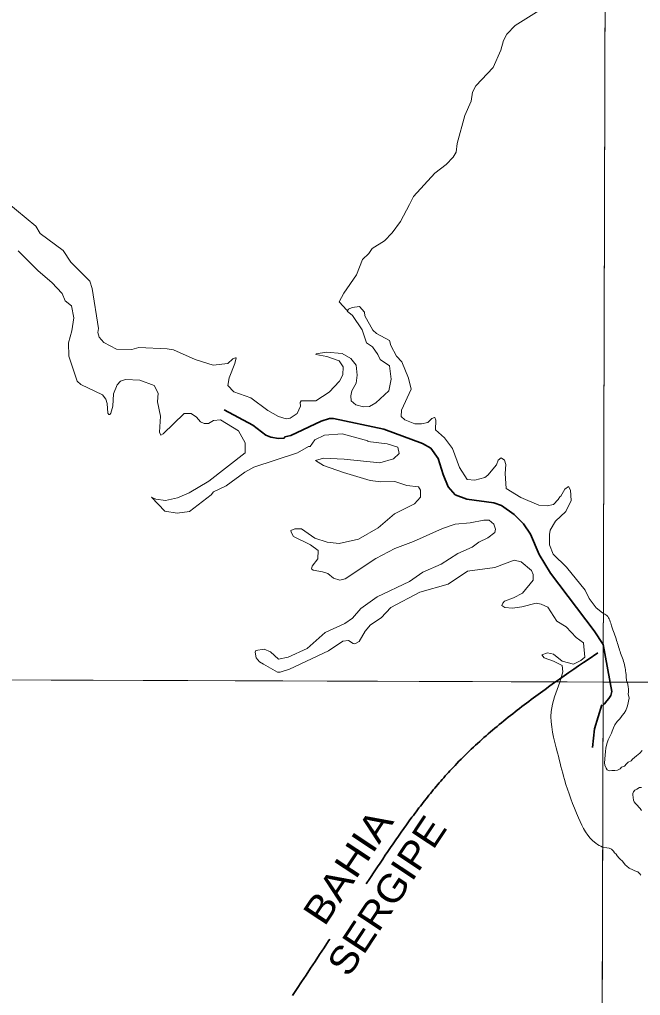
# Model space of a CAD drawing. Extents: x -1643653 to 4543381, y 1624270 to 13878484.
# Drawn here: x 583919 to 585723, y 8909060 to 8911894 of the extents above; entities that cross this region are included whole.
import ezdxf
from ezdxf.enums import TextEntityAlignment as Align

# ---------------------------------------------------------------- set-up
doc = ezdxf.new("R2010")
doc.units = 0
doc.header["$LTSCALE"] = 160
doc.linetypes.add('LONG_DASH_SHORT_DASH', pattern=[9.9, 6, -1.2, 1.5, -1.2])
doc.layers.add('6', color=7, linetype='Continuous', lineweight=13)
doc.layers.add('60', color=7, linetype='Continuous', lineweight=13)

msp = doc.modelspace()

# ---------------------------------------------------------------- linework, layer by layer
at = {"layer": '6'}
msp.add_line((574653.9, 8910009.3), (626625.7, 8909822.1), dxfattribs=at)
for points in [[(585656.3, 8924738.8), (585614.8, 8909969.8), (585573.6, 8896026.7)], [(585052, 8911356.7), (585064, 8911380), (585126, 8911447.6), (585159.2, 8911472.7), (585179.2, 8911493.5), (585188.1, 8911508.8), (585191, 8911533.8), (585213.2, 8911615.2), (585231.4, 8911656.6), (585235.7, 8911683), (585245, 8911701.2), (585295.1, 8911754.3), (585317.8, 8911804.3), (585325.3, 8911832.9), (585335.1, 8911850.8), (585358.8, 8911875.8), (585459.9, 8911939.1)], [(584641, 8910758.3), (584591.5, 8910794.6), (584542.4, 8910812.7), (584524.6, 8910830.5), (584528.2, 8910853.4), (584545.1, 8910894.9), (584548.4, 8910910.8), (584546.9, 8910911.2), (584539.2, 8910908.2), (584524.9, 8910894.4), (584481.6, 8910890), (584429.4, 8910906.1), (584366.4, 8910934.4), (584348.8, 8910937.6), (584265.8, 8910940.9), (584246.1, 8910935.6), (584201, 8910936.7), (584164.3, 8910955.8), (584151.3, 8910971.6), (584147.4, 8910984.7), (584148.7, 8910996.2), (584130.6, 8911112.6), (584123.4, 8911134.2), (584068.8, 8911188.8), (584046.7, 8911222.8), (583979.6, 8911272.1), (583966.5, 8911293.9), (583882.2, 8911363.2)], [(584869.8, 8911049.2), (584847.8, 8911073.4), (584861.8, 8911099.2), (584897.9, 8911152.3), (584915.7, 8911196.5), (584933.9, 8911213.8), (584944.2, 8911228.3), (584979.9, 8911250.9), (585001.8, 8911273.7), (585026.2, 8911306.6), (585052, 8911356.7)], [(583915.5, 8911221.6), (583973.2, 8911163.9), (584013.1, 8911130.1), (584043.2, 8911097.8), (584052.5, 8911077.1), (584070.1, 8911062), (584076.9, 8911026.9), (584071.6, 8910989.7), (584061.4, 8910954.7), (584062.8, 8910915.7), (584086.9, 8910843.7), (584097.7, 8910833.8), (584161, 8910803.5), (584170.1, 8910791), (584173.9, 8910778.7), (584176.1, 8910750.2), (584178.9, 8910747.1), (584182.3, 8910746.8), (584184.8, 8910750.9), (584190.7, 8910771), (584192.8, 8910806.3), (584203.3, 8910833), (584212.9, 8910843.5), (584227.1, 8910848.6), (584269.4, 8910846.1), (584310.4, 8910830.5), (584322.4, 8910808.9), (584320.2, 8910783.4), (584328.8, 8910742.2), (584326.1, 8910695.4), (584329.5, 8910687), (584337.2, 8910690.8), (584398.2, 8910749.5), (584418.5, 8910749.9), (584434, 8910739.1), (584445.3, 8910725.4), (584455.6, 8910720.9), (584468.6, 8910721), (584483.1, 8910729.5), (584503.5, 8910731.6), (584555.8, 8910699.3), (584575.1, 8910664.3), (584575, 8910635.1)], [(585613, 8910170.9), (585594.1, 8910185.2), (585574.1, 8910212), (585562.3, 8910236.9), (585508.4, 8910303.8), (585469.5, 8910341.1), (585459.3, 8910368.4), (585458.6, 8910397.8), (585461.4, 8910410.8), (585476.2, 8910437.1), (585506.5, 8910464.7), (585521.5, 8910496.5), (585520.3, 8910527.4), (585514.3, 8910537.5), (585503.6, 8910530.2), (585491.9, 8910510), (585489.3, 8910507.2), (585484.3, 8910499.4), (585470.6, 8910485.7), (585452.1, 8910481.5), (585427.8, 8910483.5), (585376, 8910505.3), (585332.8, 8910531.9), (585330.2, 8910575.4), (585332.3, 8910601), (585328.2, 8910613.7), (585318.2, 8910620.8), (585310.2, 8910614), (585304.7, 8910600.1), (585280.3, 8910570.1), (585271.3, 8910563.7), (585242, 8910556.1), (585220.2, 8910558.3), (585197.6, 8910593.2), (585177.1, 8910647.8), (585154, 8910678.9), (585128, 8910701.8), (585129, 8910730.6), (585125.8, 8910737.8), (585125, 8910738.2), (585117.6, 8910735.4), (585105.2, 8910723.1), (585087.3, 8910719.3), (585068, 8910719.9), (585038.3, 8910731.3), (585028.3, 8910741.3), (585028.9, 8910759.6), (585057.1, 8910820), (585049.8, 8910852.2), (585029.9, 8910899.7), (585014.7, 8910915.8), (584998.2, 8910946.8), (584994.6, 8910961.8), (584956.8, 8910982.3), (584945.7, 8910992), (584922.3, 8911033.6), (584921.4, 8911043.8), (584906.8, 8911060.5), (584886.1, 8911057.1), (584874.9, 8911052.5), (584870.9, 8911046.7), (584887.2, 8911034), (584914.8, 8910992.1), (584927.4, 8910954.3), (584944.4, 8910942.7)], [(584944.4, 8910942.7), (584960.4, 8910920.9), (584967.4, 8910905.9), (584993.8, 8910887.8), (584999.1, 8910849), (584992.2, 8910815.8), (584954.7, 8910780.4), (584936, 8910769.9), (584918.9, 8910768.5), (584896.4, 8910774.5), (584883, 8910786.4), (584881.5, 8910800.6), (584884.8, 8910814.9), (584897.1, 8910837.6), (584900.6, 8910861.3), (584897, 8910889.5), (584881.7, 8910909.3), (584856.5, 8910923.9), (584810.8, 8910927.6), (584781.5, 8910922.4), (584780, 8910920.9), (584812.5, 8910915), (584847.9, 8910902.9), (584859.2, 8910885.3), (584858.6, 8910861.6), (584848.5, 8910843.3), (584819.4, 8910811.9), (584780.6, 8910786.7), (584737.2, 8910786.5), (584735.1, 8910781.6), (584735.5, 8910771.3), (584725.7, 8910749.3), (584706.1, 8910735.8), (584694.1, 8910733.8), (584672.2, 8910740.6), (584641, 8910758.3)], [(584575, 8910635.1), (584469.8, 8910553.2), (584412.1, 8910519.2), (584378.1, 8910504.3), (584343.7, 8910496.8), (584315.6, 8910501), (584302.5, 8910506.7), (584341.7, 8910466.1), (584377, 8910460), (584413.4, 8910464.9), (584476.2, 8910513.3), (584483.2, 8910521.7), (584519.5, 8910539.6), (584574.1, 8910579.6), (584600.3, 8910593.5), (584727.1, 8910635.6), (584758.7, 8910654.2), (584764.1, 8910654.1), (584777.8, 8910672.8), (584805.8, 8910686.5), (584857.1, 8910690.5), (584931.6, 8910670.4), (584931.7, 8910668.3), (584987.4, 8910661.7), (585018.3, 8910652.2), (585022.5, 8910633.9), (585006, 8910617.9), (584965.8, 8910606.8), (584862.5, 8910616.7)], [(584862.5, 8910616.7), (584802.7, 8910619.4), (584779.5, 8910612.9), (584802.7, 8910598.3), (584861, 8910578.3), (584938.2, 8910555.3), (584968.8, 8910550.7), (585009.7, 8910552), (585044.2, 8910540.8), (585078.1, 8910536.3), (585084.6, 8910527), (585084.6, 8910506.7), (585066.6, 8910486.9), (585008.8, 8910457.8), (584961, 8910417.7), (584904.5, 8910384.2), (584847.7, 8910372.4), (584813.3, 8910375.5), (584777.6, 8910387.8), (584738.3, 8910414.6), (584719.6, 8910415), (584707.3, 8910410.1), (584708.3, 8910404.7), (584715.3, 8910392.9), (584764.8, 8910368.3), (584787.4, 8910351.4), (584785.9, 8910327.6), (584769.2, 8910305.8), (584767.6, 8910298.8), (584772.9, 8910294.4), (584800, 8910289.5), (584814.7, 8910285.1), (584831.6, 8910271.7), (584850.3, 8910265.6), (584865.5, 8910269.3), (584954.5, 8910328.5), (585009.6, 8910357.9), (585064.1, 8910377.6), (585147.9, 8910415.2), (585184.6, 8910428.3), (585228.5, 8910431.7), (585267.9, 8910439.7), (585283.9, 8910439.8), (585297.3, 8910428.1), (585301.8, 8910413.6), (585299.8, 8910404), (585279.9, 8910388.4), (585254.1, 8910375.6), (585234.4, 8910361.7), (585192.5, 8910342.6), (585144.1, 8910312.1), (585090.8, 8910289), (585052.1, 8910261.8), (584958.3, 8910216.9), (584910.5, 8910183.5), (584886.5, 8910155.6), (584864.3, 8910139.8), (584806.9, 8910113.4), (584754.7, 8910067.2), (584700, 8910041.6), (584672.2, 8910035.9), (584648.3, 8910057.9), (584630.4, 8910065.7), (584605.9, 8910061), (584603.9, 8910056.1)], [(584603.9, 8910056.1), (584607.2, 8910039.8), (584616.9, 8910028.5), (584628.5, 8910021.9), (584668.8, 8909998.9), (584676.7, 8909998.9), (584704, 8910007.6), (584817.2, 8910060.3), (584858.8, 8910088.5), (584875.1, 8910090.6), (584888.6, 8910081.7), (584893.5, 8910080.6), (584905.8, 8910088), (584923.7, 8910117.4), (584939.2, 8910135.5), (584969.7, 8910156.6), (584997.7, 8910186.3), (585082.5, 8910230.4), (585164.2, 8910254), (585220.6, 8910292.1), (585299.9, 8910302.5), (585355.9, 8910323.7), (585377.1, 8910318.9), (585407.1, 8910293.7), (585411.8, 8910281.8), (585411.3, 8910265.8), (585380.1, 8910228.3), (585354.8, 8910214.1), (585328.7, 8910204.3), (585323, 8910199), (585320.6, 8910192.2), (585329.2, 8910186.2), (585351.9, 8910184.5), (585378.8, 8910187.8), (585420.4, 8910199.1), (585435, 8910196.4)], [(585435, 8910196.4), (585454.1, 8910186.9), (585480.4, 8910146.2), (585507.6, 8910130.2), (585536, 8910099.4), (585557.7, 8910083.3), (585561.6, 8910042.2), (585550.1, 8910031.9), (585529.2, 8910021.5), (585495.8, 8910030.1), (585470.4, 8910050.8), (585453.4, 8910054.2), (585436.7, 8910048.7), (585443.6, 8910040.4), (585470.9, 8910030.2), (585495.8, 8910018), (585497.8, 8909999), (585489.3, 8909969)], [(585620.4, 8909758.5), (585621.7, 8909767), (585622.4, 8909778.7), (585626.9, 8909793), (585629.5, 8909802.2), (585634.1, 8909811.3), (585639.3, 8909821), (585640.6, 8909826.9), (585645.2, 8909837.3), (585649.1, 8909845.1), (585655.6, 8909854.9), (585662.1, 8909862.1), (585666.7, 8909866.6), (585669.9, 8909872.5), (585675.8, 8909879), (585681, 8909887.4), (585684.9, 8909897.8), (585686.2, 8909905), (585688.8, 8909914.1), (585690.1, 8909923.2), (585688, 8909935.1), (585688.1, 8909940.1), (585688.1, 8909944.1), (585688.2, 8909950.1), (585687.7, 8909956.1), (585686.8, 8909963.1), (585685.3, 8909967.1), (585683.7, 8909969.3)], [(585727.9, 8909770.9), (585721.4, 8909763.7), (585721.4, 8909763.7), (585711.6, 8909755.9), (585705.8, 8909750.7), (585705.8, 8909750.7), (585700.5, 8909745.5), (585696.6, 8909740.9), (585687.5, 8909737), (585682.3, 8909732.5), (585677.1, 8909725.3), (585668.6, 8909722.7), (585664.1, 8909718.2), (585656.9, 8909714.2), (585648.4, 8909712.9), (585640.3, 8909712.6), (585632.8, 8909711.7), (585632.8, 8909711.7), (585626.9, 8909714.9), (585623.7, 8909720.1), (585623.7, 8909720.1), (585619.8, 8909728.6), (585618.5, 8909735.1), (585619.8, 8909746.2), (585620.4, 8909758.5)], [(585725.8, 8909596.9), (585721.9, 8909602.9), (585718.4, 8909606.9), (585714.9, 8909610.9), (585708.5, 8909617.5), (585704.5, 8909621.5), (585703, 8909626.6), (585701.6, 8909634.6), (585701.2, 8909642.1), (585701.2, 8909646.6), (585703.2, 8909651.1), (585706.8, 8909655.6), (585712.8, 8909659), (585720.3, 8909663.5), (585725.8, 8909663.4)], [(585613.4, 8909490.1), (585625.1, 8909488.8), (585632, 8909487.3), (585638.9, 8909484.6), (585645, 8909479.2), (585648.1, 8909474.3), (585652.7, 8909470.4), (585655.8, 8909465.1), (585655.8, 8909465.1), (585661.5, 8909458.2), (585661.5, 8909458.2), (585665.7, 8909454.3), (585670.5, 8909450.3), (585674, 8909446.2), (585678.4, 8909439.2), (585683.4, 8909434.7), (585690.2, 8909429.4), (585690.2, 8909429.4), (585700.8, 8909424.5), (585707.3, 8909422), (585715.3, 8909418.4), (585721.7, 8909412.9), (585724.7, 8909408.8)]]:
    msp.add_lwpolyline(points, dxfattribs=at)
for points in [[(585645.8, 8921027.3), (574684.9, 8921064.7), (574653.9, 8910009.3), (585614.8, 8909969.8)], [(596575.8, 8909932.4), (585614.8, 8909969.8), (585583.8, 8898914.4), (596544.8, 8898874.9)]]:
    msp.add_lwpolyline(points, close=True, dxfattribs=at)
at = {"layer": '6', "linetype": 'LONG_DASH_SHORT_DASH', "lineweight": 35}
for points in [[(584514, 8910760.2), (584597.3, 8910716), (584635, 8910687.1), (584649.2, 8910681), (584671.7, 8910677.1), (584688.5, 8910678.4), (584689.9, 8910681.4), (584707.2, 8910685.8), (584795.4, 8910727.2), (584819.5, 8910734.6), (584831.7, 8910735), (584977.8, 8910704.3), (585090.2, 8910662.8), (585114.4, 8910648.6), (585135.7, 8910619.1), (585149.9, 8910572.1), (585164.6, 8910536.6), (585184.9, 8910513.7), (585218.4, 8910500.7), (585296.9, 8910489.9), (585319.4, 8910482.1), (585356.6, 8910456.1), (585383.4, 8910429.4), (585403.7, 8910399.5), (585428.8, 8910340.2), (585462.1, 8910286.2), (585588.3, 8910118.5), (585615.1, 8910078.7)], [(585615.1, 8910078.7), (585640.3, 8909942.8), (585637.2, 8909930.8), (585631.7, 8909922.3), (585625.6, 8909914.8), (585619, 8909906.4), (585614.6, 8909902.8)], [(585583.7, 8909780.1), (585589.5, 8909834.4), (585611.1, 8909903.9)]]:
    msp.add_lwpolyline(points, dxfattribs=at)
at = {"layer": '6'}
for points in [[(585683.7, 8909969.3), (585680.5, 8909997.4), (585678.2, 8910014.6), (585665.5, 8910053.6), (585654.1, 8910090.4), (585639.2, 8910132.8), (585625.4, 8910162.7), (585613, 8910170.9)], [(585489.3, 8909969), (585463.9, 8909884.3), (585482.4, 8909764.2), (585502.7, 8909686.5), (585543.4, 8909575.6), (585593.3, 8909501.7), (585613.4, 8909490.1)]]:
    msp.add_spline(points, degree=3, dxfattribs=at)
at = {"layer": '6', "linetype": 'LONG_DASH_SHORT_DASH', "lineweight": 35}
msp.add_spline([(585599.5, 8910054.8), (585178.8, 8909721.7), (584922.2, 8909376.8), (584712.9, 8909059.8)], degree=3, dxfattribs=at)
at = {"layer": '60', "lineweight": 25}
msp.add_spline([(814781, 9009175.5), (814787.2, 9009173.4), (814796.9, 9009173.4), (814799.4, 9009172.4), (814805.1, 9009174.5), (814805.6, 9009176.5), (814811.7, 9009179.5), (814811.7, 9009179.5), (814801.5, 9009181), (814790.7, 9009181.5), (814784.1, 9009183.1), (814777.4, 9009185.1), (814778.4, 9009175.5)], degree=3, dxfattribs=at)

# ---------------------------------------------------------------- texts
at = {"layer": '6'}
for s, width, p in [('SERGIPE', 1.1, (585019.6, 8909327.4)), ('BAHIA', 1.15, (584907.2, 8909411.3))]:
    msp.add_text(s, height=80, rotation=56.48, dxfattribs=dict(at, width=width)).set_placement(p, align=Align.CENTER)

doc.saveas('drawing.dxf')
